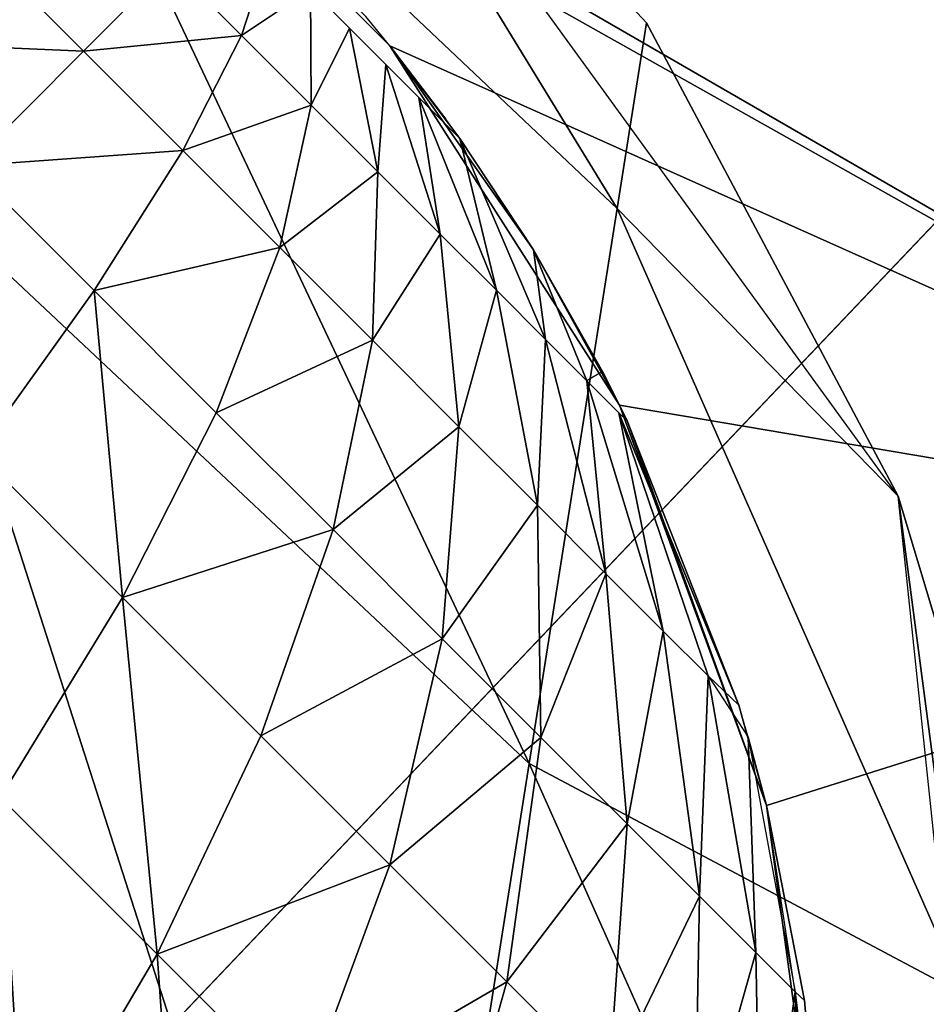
# Model space of a CAD drawing. Header units: millimetres. Extents: x 0 to 232, y 0 to 232.
# Tile 613 of 656: x 134.54 to 135.57, y 224.87 to 225.99. Entities that reach past the tile are written whole.
import ezdxf

# ---------------------------------------------------------------- set-up
doc = ezdxf.new("R2010")
doc.units = ezdxf.units.MM
doc.header["$LTSCALE"] = 25.4
doc.layers.get('0').update_dxf_attribs({"true_color": 0xff5454})

# ---------------------------------------------------------------- blocks, each defined once
blk = doc.blocks.new('WORKSHOP-C-6335.STL')
at = {"color": 0}
mesh = blk.add_polyface(dxfattribs=at)
corners = [(2.6499, 98.5523, 93.8177), (2.6499, 135.7677, 93.8177), (1.1477, 117.16, 93.8177), (7.1175, 80.4265, 93.8177), (6.1477, 117.16, 93.8177), (5.7628, 149.5545, 93.8177), (6.2817, 116.66, 93.8177), (6.6477, 116.294, 93.8177), (7.1477, 116.16, 93.8177), (14.4348, 63.2521, 93.8177), (7.6477, 116.294, 93.8177), (8.0137, 116.66, 93.8177), (8.1477, 117.16, 93.8177), (13.1477, 117.16, 93.8177), (14.6437, 99.5839, 93.8177), (24.4124, 47.4739, 93.8177), (19.0885, 82.5135, 93.8177), (26.3543, 66.4397, 93.8177), (36.7917, 33.5005, 93.8177), (36.232, 51.8251, 93.8177), (48.4376, 39.0901, 93.8177), (51.2522, 21.6939, 93.8177), (62.6198, 28.601, 93.8177), (67.4194, 12.3598, 93.8177), (78.3707, 20.6596, 93.8177), (84.8745, 5.7399, 93.8177), (82.2898, 12.0438, 93.8177), (82.1559, 12.5438, 93.8177), (82.6559, 11.6778, 93.8177), (83.1559, 11.5438, 93.8177), (83.6559, 11.6778, 93.8177), (84.0219, 12.0438, 93.8177), (84.1559, 12.5438, 93.8177), (7.1175, 153.8935, 93.8177), (6.2817, 117.66, 93.8177), (6.6477, 118.026, 93.8177), (7.1477, 118.16, 93.8177), (14.4348, 171.0679, 93.8177), (7.6477, 118.026, 93.8177), (8.0137, 117.66, 93.8177), (14.6437, 134.7361, 93.8177), (24.4124, 186.8461, 93.8177), (19.0885, 151.8065, 93.8177), (26.3543, 167.8803, 93.8177), (36.7917, 200.8195, 93.8177), (36.232, 182.4949, 93.8177), (48.4376, 195.2299, 93.8177), (47.4738, 209.9045, 93.8177), (51.2522, 212.6261, 93.8177), (57.1072, 202.0784, 93.8177), (67.4194, 221.9603, 93.8177), (62.6198, 205.719, 93.8177), (78.3707, 213.6605, 93.8177), (84.8745, 228.5801, 93.8177), (82.2898, 222.2762, 93.8177), (82.1559, 221.7762, 93.8177), (82.6559, 222.6422, 93.8177), (83.1559, 222.7762, 93.8177), (83.6559, 222.6422, 93.8177), (84.0219, 222.2762, 93.8177), (84.1559, 221.7762, 93.8177), (82.2898, 221.2762, 93.8177), (82.6559, 220.9102, 93.8177), (83.1559, 220.7762, 93.8177), (95.2371, 218.8257, 93.8177), (83.6559, 220.9102, 93.8177), (84.0219, 221.2762, 93.8177), (103.1655, 232.3142, 93.8177), (112.7338, 221.0663, 93.8177), (121.8186, 233.0659, 93.8177), (130.3576, 220.3176, 93.8177), (140.3507, 230.8157, 93.8177), (147.6013, 216.6013, 93.8177), (158.2819, 225.6219, 93.8177), (163.9689, 210.0243, 93.8177), (175.1477, 217.6189, 93.8177), (177.4092, 201.9217, 93.8177), (190.5114, 207.0142, 93.8177), (178.9896, 200.7757, 93.8177), (192.2312, 189.1216, 93.8177), (203.975, 194.0822, 93.8177), (203.3127, 175.3974, 93.8177), (205.1396, 181.8164, 93.8177), (205.2736, 181.3164, 93.8177), (211.9155, 159.9977, 93.8177), (205.6396, 180.9503, 93.8177), (206.1396, 180.8164, 93.8177), (206.6396, 180.9503, 93.8177), (207.0056, 181.3164, 93.8177), (207.1396, 181.8164, 93.8177), (203.975, 40.2378, 93.8177), (205.2736, 52.0036, 93.8177), (205.1396, 52.5036, 93.8177), (205.6396, 51.6376, 93.8177), (206.1396, 51.5036, 93.8177), (206.6396, 51.6376, 93.8177), (215.1898, 55.162, 93.8177), (207.0056, 52.0036, 93.8177), (207.1396, 52.5036, 93.8177), (211.9155, 74.3223, 93.8177), (214.4763, 80.5111, 93.8177), (217.7919, 90.9543, 93.8177), (223.8653, 71.6919, 93.8177), (220.7731, 108.3402, 93.8177), (220.7731, 125.9798, 93.8177), (206.6396, 182.6824, 93.8177), (215.1898, 179.158, 93.8177), (206.1396, 182.8164, 93.8177), (205.6396, 182.6824, 93.8177), (205.2736, 182.3164, 93.8177), (207.0056, 182.3164, 93.8177), (214.4763, 153.8089, 93.8177), (217.7919, 143.3657, 93.8177), (223.8653, 162.6281, 93.8177), (229.777, 89.3994, 93.8177), (229.777, 144.9206, 93.8177), (232.7716, 107.8259, 93.8177), (232.7716, 126.4941, 93.8177), (83.1559, 13.5438, 93.8177), (95.2371, 15.4942, 93.8177), (82.6559, 13.4098, 93.8177), (82.2898, 13.0438, 93.8177), (83.6559, 13.4098, 93.8177), (84.0219, 13.0438, 93.8177), (103.1655, 2.0058, 93.8177), (112.7338, 13.2537, 93.8177), (121.8186, 1.2541, 93.8177), (130.3576, 14.0023, 93.8177), (140.3507, 3.5043, 93.8177), (147.6013, 17.7187, 93.8177), (158.2819, 8.6981, 93.8177), (163.9689, 24.2957, 93.8177), (175.1477, 16.7011, 93.8177), (177.4092, 32.3983, 93.8177), (190.5114, 27.3058, 93.8177), (178.9896, 33.5443, 93.8177), (192.2312, 45.1984, 93.8177), (203.3127, 58.9226, 93.8177), (205.2736, 53.0036, 93.8177), (205.6396, 53.3696, 93.8177), (206.1396, 53.5036, 93.8177), (206.6396, 53.3696, 93.8177), (207.0056, 53.0036, 93.8177)]
mesh.append_faces([[corners[k] for k in face] for face in [(0, 1, 2), (115, 116, 117)]], dxfattribs={"vtx0": -1, "color": 0})
mesh.append_faces([[corners[k] for k in face] for face in [(1, 4, 5), (4, 3, 6), (6, 3, 7), (7, 3, 8), (8, 9, 10), (10, 9, 11), (11, 9, 12), (13, 9, 14), (14, 15, 16), (16, 15, 17), (17, 18, 19), (19, 18, 20), (20, 21, 22), (22, 23, 24), (26, 25, 28), (28, 25, 29), (29, 25, 30), (30, 25, 31), (31, 25, 32), (33, 36, 37), (37, 40, 41), (41, 43, 44), (44, 46, 47), (47, 46, 48), (48, 49, 50), (50, 52, 53), (54, 52, 55), (61, 52, 62), (62, 52, 63), (63, 64, 65), (65, 64, 66), (66, 64, 60), (53, 64, 67), (67, 68, 69), (69, 70, 71), (71, 72, 73), (73, 74, 75), (75, 76, 77), (77, 79, 80), (82, 81, 83), (83, 84, 85), (85, 84, 86), (86, 84, 87), (87, 84, 88), (88, 84, 89), (91, 90, 93), (93, 90, 94), (94, 90, 95), (95, 96, 97), (97, 96, 98), (99, 96, 100), (100, 96, 101), (101, 102, 103), (103, 102, 104), (80, 105, 106), (105, 80, 107), (107, 80, 108), (108, 80, 109), (109, 80, 82), (106, 112, 113), (113, 114, 115), (24, 118, 119), (118, 24, 120), (120, 24, 121), (121, 24, 27), (119, 124, 125), (125, 126, 127), (127, 128, 129), (129, 130, 131), (131, 132, 133), (133, 134, 135), (135, 134, 136), (136, 90, 137), (137, 138, 99)]], dxfattribs={"vtx0": -1, "vtx1": -1, "color": 0})
mesh.append_faces([[corners[k] for k in face] for face in [(1, 3, 4), (12, 9, 13), (24, 25, 26), (37, 12, 13), (53, 52, 54), (60, 64, 53), (80, 81, 82), (98, 96, 99), (106, 89, 84), (113, 104, 102), (119, 32, 25), (137, 90, 92)]], dxfattribs={"vtx0": -1, "vtx1": -1, "vtx2": -1, "color": 0})
mesh.append_faces([[corners[k] for k in face] for face in [(1, 0, 3), (8, 3, 9), (14, 9, 15), (17, 15, 18), (20, 18, 21), (22, 21, 23), (24, 23, 25), (24, 26, 27), (4, 33, 5), (33, 4, 34), (33, 34, 35), (33, 35, 36), (37, 36, 38), (37, 38, 39), (37, 39, 12), (37, 13, 40), (41, 40, 42), (41, 42, 43), (44, 43, 45), (44, 45, 46), (48, 46, 49), (50, 49, 51), (50, 51, 52), (53, 54, 56), (53, 56, 57), (53, 57, 58), (53, 58, 59), (53, 59, 60), (52, 61, 55), (63, 52, 64), (67, 64, 68), (69, 68, 70), (71, 70, 72), (73, 72, 74), (75, 74, 76), (77, 76, 78), (77, 78, 79), (80, 79, 81), (83, 81, 84), (90, 91, 92), (95, 90, 96), (101, 96, 102), (106, 105, 110), (106, 110, 89), (106, 84, 111), (106, 111, 112), (113, 112, 104), (113, 102, 114), (115, 114, 116), (119, 118, 122), (119, 122, 123), (119, 123, 32), (119, 25, 124), (125, 124, 126), (127, 126, 128), (129, 128, 130), (131, 130, 132), (133, 132, 134), (136, 134, 90), (137, 92, 138), (99, 138, 139), (99, 139, 140), (99, 140, 141), (99, 141, 142), (99, 142, 98)]], dxfattribs={"vtx0": -1, "vtx2": -1, "color": 0})
mesh = blk.add_polyface(dxfattribs=at)
corners = [(78.3707, 20.6596, 91.8178), (82.2898, 13.0438, 91.8178), (82.1559, 12.5438, 91.8178), (82.6559, 13.4098, 91.8178), (83.1559, 13.5438, 91.8178), (95.2371, 15.4942, 91.8178), (83.6559, 13.4098, 91.8178), (84.0219, 13.0438, 91.8178), (84.1559, 12.5438, 91.8178), (84.8745, 5.7399, 91.8178), (103.1655, 2.0058, 91.8178), (112.7338, 13.2537, 91.8178), (121.8186, 1.2541, 91.8178), (130.3576, 14.0023, 91.8178), (140.3507, 3.5043, 91.8178), (147.6013, 17.7187, 91.8178), (158.2819, 8.6981, 91.8178), (163.9689, 24.2957, 91.8178), (175.1477, 16.7011, 91.8178), (177.4092, 32.3983, 91.8178), (190.5114, 27.3058, 91.8178), (178.9896, 33.5443, 91.8178), (192.2312, 45.1984, 91.8178), (203.975, 40.2378, 91.8178), (203.3127, 58.9226, 91.8178), (205.1396, 52.5036, 91.8178), (205.2736, 53.0036, 91.8178), (211.9155, 74.3223, 91.8178), (205.6396, 53.3696, 91.8178), (206.1396, 53.5036, 91.8178), (206.6396, 53.3696, 91.8178), (207.0056, 53.0036, 91.8178), (207.1396, 52.5036, 91.8178), (203.975, 194.0822, 91.8178), (205.2736, 182.3164, 91.8178), (205.1396, 181.8164, 91.8178), (205.6396, 182.6824, 91.8178), (206.1396, 182.8164, 91.8178), (206.6396, 182.6824, 91.8178), (215.1898, 179.158, 91.8178), (207.0056, 182.3164, 91.8178), (207.1396, 181.8164, 91.8178), (211.9155, 159.9977, 91.8178), (214.4763, 153.8089, 91.8178), (217.7919, 143.3657, 91.8178), (223.8653, 162.6281, 91.8178), (220.7731, 125.9798, 91.8178), (220.7731, 108.3402, 91.8178), (206.6396, 51.6376, 91.8178), (215.1898, 55.162, 91.8178), (206.1396, 51.5036, 91.8178), (205.6396, 51.6376, 91.8178), (205.2736, 52.0036, 91.8178), (207.0056, 52.0036, 91.8178), (214.4763, 80.5111, 91.8178), (217.7919, 90.9543, 91.8178), (223.8653, 71.6919, 91.8178), (229.777, 144.9206, 91.8178), (229.777, 89.3994, 91.8178), (232.7716, 126.4941, 91.8178), (232.7716, 107.8259, 91.8178), (78.3707, 213.6605, 91.8178), (83.1559, 220.7762, 91.8178), (95.2371, 218.8257, 91.8178), (82.6559, 220.9102, 91.8178), (82.2898, 221.2762, 91.8178), (82.1559, 221.7762, 91.8178), (83.6559, 220.9102, 91.8178), (84.0219, 221.2762, 91.8178), (84.1559, 221.7762, 91.8178), (84.8745, 228.5801, 91.8178), (103.1655, 232.3142, 91.8178), (112.7338, 221.0663, 91.8178), (121.8186, 233.0659, 91.8178), (130.3576, 220.3176, 91.8178), (140.3507, 230.8157, 91.8178), (147.6013, 216.6013, 91.8178), (158.2819, 225.6219, 91.8178), (163.9689, 210.0243, 91.8178), (175.1477, 217.6189, 91.8178), (177.4092, 201.9217, 91.8178), (190.5114, 207.0142, 91.8178), (178.9896, 200.7757, 91.8178), (192.2312, 189.1216, 91.8178), (203.3127, 175.3974, 91.8178), (205.2736, 181.3164, 91.8178), (205.6396, 180.9503, 91.8178), (206.1396, 180.8164, 91.8178), (206.6396, 180.9503, 91.8178), (207.0056, 181.3164, 91.8178), (7.1175, 153.8935, 91.8178), (6.1477, 117.16, 91.8178), (5.7628, 149.5545, 91.8178), (6.2817, 117.66, 91.8178), (6.6477, 118.026, 91.8178), (7.1477, 118.16, 91.8178), (14.4348, 171.0679, 91.8178), (7.6477, 118.026, 91.8178), (8.0137, 117.66, 91.8178), (8.1477, 117.16, 91.8178), (13.1477, 117.16, 91.8178), (14.6437, 134.7361, 91.8178), (24.4124, 186.8461, 91.8178), (19.0885, 151.8065, 91.8178), (26.3543, 167.8803, 91.8178), (36.7917, 200.8195, 91.8178), (36.232, 182.4949, 91.8178), (48.4376, 195.2299, 91.8178), (47.4738, 209.9045, 91.8178), (51.2522, 212.6261, 91.8178), (57.1072, 202.0784, 91.8178), (67.4194, 221.9603, 91.8178), (62.6198, 205.719, 91.8178), (82.2898, 222.2762, 91.8178), (82.6559, 222.6422, 91.8178), (83.1559, 222.7762, 91.8178), (83.6559, 222.6422, 91.8178), (84.0219, 222.2762, 91.8178), (2.6499, 135.7677, 91.8178), (2.6499, 98.5523, 91.8178), (1.1477, 117.16, 91.8178), (7.1175, 80.4265, 91.8178), (6.2817, 116.66, 91.8178), (6.6477, 116.294, 91.8178), (7.1477, 116.16, 91.8178), (14.4348, 63.2521, 91.8178), (7.6477, 116.294, 91.8178), (8.0137, 116.66, 91.8178), (14.6437, 99.5839, 91.8178), (24.4124, 47.4739, 91.8178), (19.0885, 82.5135, 91.8178), (26.3543, 66.4397, 91.8178), (36.7917, 33.5005, 91.8178), (36.232, 51.8251, 91.8178), (48.4376, 39.0901, 91.8178), (51.2522, 21.6939, 91.8178), (62.6198, 28.601, 91.8178), (67.4194, 12.3598, 91.8178), (82.2898, 12.0438, 91.8178), (82.6559, 11.6778, 91.8178), (83.1559, 11.5438, 91.8178), (83.6559, 11.6778, 91.8178), (84.0219, 12.0438, 91.8178)]
mesh.append_faces([[corners[k] for k in face] for face in [(58, 59, 60), (118, 119, 120)]], dxfattribs={"vtx0": -1, "color": 0})
mesh.append_faces([[corners[k] for k in face] for face in [(1, 0, 3), (3, 0, 4), (4, 5, 6), (6, 5, 7), (7, 5, 8), (9, 5, 10), (10, 11, 12), (12, 13, 14), (14, 15, 16), (16, 17, 18), (18, 19, 20), (20, 22, 23), (25, 24, 26), (26, 27, 28), (28, 27, 29), (29, 27, 30), (30, 27, 31), (31, 27, 32), (34, 33, 36), (36, 33, 37), (37, 33, 38), (38, 39, 40), (40, 39, 41), (42, 39, 43), (43, 39, 44), (44, 45, 46), (46, 45, 47), (23, 48, 49), (48, 23, 50), (50, 23, 51), (51, 23, 52), (52, 23, 25), (49, 55, 56), (56, 57, 58), (61, 62, 63), (62, 61, 64), (64, 61, 65), (65, 61, 66), (63, 71, 72), (72, 73, 74), (74, 75, 76), (76, 77, 78), (78, 79, 80), (80, 81, 82), (82, 81, 83), (83, 33, 84), (84, 85, 42), (90, 91, 92), (91, 90, 93), (93, 90, 94), (94, 90, 95), (95, 96, 97), (97, 96, 98), (98, 96, 99), (100, 96, 101), (101, 102, 103), (103, 102, 104), (104, 105, 106), (106, 105, 107), (107, 109, 110), (110, 111, 112), (112, 111, 61), (113, 70, 114), (114, 70, 115), (115, 70, 116), (116, 70, 117), (117, 70, 69), (119, 91, 121), (121, 124, 125), (125, 128, 129), (129, 131, 132), (132, 134, 135), (135, 136, 137), (137, 0, 9), (138, 0, 2)]], dxfattribs={"vtx0": -1, "vtx1": -1, "color": 0})
mesh.append_faces([[corners[k] for k in face] for face in [(8, 5, 9), (23, 24, 25), (41, 39, 42), (49, 32, 27), (56, 47, 45), (63, 69, 70), (84, 33, 35), (99, 96, 100), (61, 70, 113), (119, 92, 91), (125, 99, 100), (9, 0, 138)]], dxfattribs={"vtx0": -1, "vtx1": -1, "vtx2": -1, "color": 0})
mesh.append_faces([[corners[k] for k in face] for face in [(0, 1, 2), (4, 0, 5), (10, 5, 11), (12, 11, 13), (14, 13, 15), (16, 15, 17), (18, 17, 19), (20, 19, 21), (20, 21, 22), (23, 22, 24), (26, 24, 27), (33, 34, 35), (38, 33, 39), (44, 39, 45), (49, 48, 53), (49, 53, 32), (49, 27, 54), (49, 54, 55), (56, 55, 47), (56, 45, 57), (58, 57, 59), (63, 62, 67), (63, 67, 68), (63, 68, 69), (63, 70, 71), (72, 71, 73), (74, 73, 75), (76, 75, 77), (78, 77, 79), (80, 79, 81), (83, 81, 33), (84, 35, 85), (42, 85, 86), (42, 86, 87), (42, 87, 88), (42, 88, 89), (42, 89, 41), (95, 90, 96), (101, 96, 102), (104, 102, 105), (107, 105, 108), (107, 108, 109), (110, 109, 111), (61, 111, 70), (61, 113, 66), (119, 118, 92), (121, 91, 122), (121, 122, 123), (121, 123, 124), (125, 124, 126), (125, 126, 127), (125, 127, 99), (125, 100, 128), (129, 128, 130), (129, 130, 131), (132, 131, 133), (132, 133, 134), (135, 134, 136), (137, 136, 0), (9, 138, 139), (9, 139, 140), (9, 140, 141), (9, 141, 142), (9, 142, 8)]], dxfattribs={"vtx0": -1, "vtx2": -1, "color": 0})
mesh = blk.add_polyface(dxfattribs=at)
corners = [(132.1102, 228.0511, 89.0178), (132.2046, 226.4661, 89.0178), (132.1129, 225.9883, 89.0178), (132.3969, 226.9131, 89.0178), (132.6807, 227.3082, 89.0178), (133.0429, 227.6331, 89.0178), (135.1774, 228.8729, 89.0178), (133.4664, 227.8726, 89.0178), (133.9315, 228.0154, 89.0178), (134.4164, 228.0549, 89.0178), (134.8985, 227.9892, 89.0178), (135.3552, 227.8214, 89.0178), (137.4227, 226.6276, 89.0178), (135.7652, 227.5594, 89.0178), (136.1092, 227.2154, 89.0178), (136.3712, 226.8054, 89.0178), (136.539, 226.3487, 89.0178), (136.6047, 225.8667, 89.0178), (131.2883, 224.9839, 89.0178), (132.4597, 224.5939, 89.0178), (133.5336, 222.7385, 89.0178), (132.2435, 225.0298, 89.0178), (132.1261, 225.502, 89.0178), (132.7645, 224.2147, 89.0178), (133.1437, 223.9099, 89.0178), (133.5796, 223.6937, 89.0178), (134.0518, 223.5763, 89.0178), (134.5381, 223.5631, 89.0178), (136.6009, 223.5603, 89.0178), (135.0159, 223.6548, 89.0178), (135.4629, 223.8471, 89.0178), (135.858, 224.1309, 89.0178), (136.1829, 224.4931, 89.0178), (136.4224, 224.9166, 89.0178), (136.5652, 225.3817, 89.0178)]
mesh.append_faces([[corners[k] for k in face] for face in [(1, 0, 3), (3, 0, 4), (4, 0, 5), (5, 6, 7), (7, 6, 8), (8, 6, 9), (9, 6, 10), (10, 6, 11), (11, 12, 13), (13, 12, 14), (14, 12, 15), (15, 12, 16), (16, 12, 17), (18, 19, 20), (19, 18, 21), (21, 18, 22), (22, 18, 2), (20, 27, 28), (28, 17, 12)]], dxfattribs={"vtx0": -1, "vtx1": -1, "color": 0})
mesh.append_faces([[corners[k] for k in face] for face in [(0, 1, 2), (5, 0, 6), (11, 6, 12), (2, 18, 0), (20, 19, 23), (20, 23, 24), (20, 24, 25), (20, 25, 26), (20, 26, 27), (28, 27, 29), (28, 29, 30), (28, 30, 31), (28, 31, 32), (28, 32, 33), (28, 33, 34), (28, 34, 17)]], dxfattribs={"vtx0": -1, "vtx2": -1, "color": 0})
mesh = blk.add_polyface(dxfattribs=at)
corners = [(135.1774, 228.8729, 91.8178), (137.4227, 226.6276, 89.0178), (135.1774, 228.8729, 89.0178), (137.4227, 226.6276, 91.8178)]
mesh.append_faces([[corners[k] for k in face] for face in [(0, 1, 2), (1, 0, 3)]], dxfattribs={"vtx0": -1, "color": 0})
mesh = blk.add_polyface(dxfattribs=at)
corners = [(135.647, 227.7124, 132.1829), (136.3686, 227.03, 132.1395), (135.9288, 227.7486, 126.6007)]
mesh.append_faces([[corners[k] for k in face] for face in [(0, 1, 2)]], dxfattribs={"color": 0})
mesh = blk.add_polyface(dxfattribs=at)
corners = [(135.9288, 227.7486, 93.8177), (136.4021, 227.2415, 126.6007), (136.6895, 226.7016, 93.8177)]
mesh.append_faces([[corners[k] for k in face] for face in [(0, 1, 2)]], dxfattribs={"color": 0})
mesh = blk.add_polyface(dxfattribs=at)
corners = [(135.9288, 227.7486, 126.6007), (136.4021, 227.2415, 126.6007), (135.9288, 227.7486, 93.8177)]
mesh.append_faces([[corners[k] for k in face] for face in [(0, 1, 2)]], dxfattribs={"color": 0})
mesh = blk.add_polyface(dxfattribs=at)
corners = [(135.9288, 227.7486, 126.6007), (136.3686, 227.03, 132.1395), (136.4021, 227.2415, 126.6007)]
mesh.append_faces([[corners[k] for k in face] for face in [(0, 1, 2)]], dxfattribs={"color": 0})
mesh = blk.add_polyface(dxfattribs=at)
corners = [(135.647, 227.7124, 132.1829), (136.2683, 226.3967, 137.6452), (136.3686, 227.03, 132.1395), (135.5459, 227.0742, 137.7319)]
mesh.append_faces([[corners[k] for k in face] for face in [(0, 1, 2), (1, 0, 3)]], dxfattribs={"vtx0": -1, "color": 0})
mesh = blk.add_polyface(dxfattribs=at)
corners = [(135.7652, 227.5594, 89.0178), (136.1092, 227.2154, 89.0178), (136.1092, 227.2154, 87.5178)]
mesh.append_faces([[corners[k] for k in face] for face in [(0, 1, 2)]], dxfattribs={"color": 0})
mesh = blk.add_polyface(dxfattribs=at)
corners = [(135.7652, 227.5594, 89.0178), (136.1092, 227.2154, 87.5178), (136.0816, 227.249, 87.5178)]
mesh.append_faces([[corners[k] for k in face] for face in [(0, 1, 2)]], dxfattribs={"color": 0})
mesh = blk.add_polyface(dxfattribs=at)
corners = [(135.6463, 227.3225, 86.7033), (135.8587, 227.3086, 86.9992), (135.7595, 227.2093, 86.6916), (135.7774, 227.3899, 87.0076)]
mesh.append_faces([[corners[k] for k in face] for face in [(0, 1, 2), (1, 0, 3)]], dxfattribs={"vtx0": -1, "color": 0})
mesh = blk.add_polyface(dxfattribs=at)
corners = [(135.8587, 227.3086, 86.9992), (135.972, 227.3268, 87.3291), (135.94, 227.2273, 87.0076), (135.9244, 227.3744, 87.3242)]
mesh.append_faces([[corners[k] for k in face] for face in [(0, 1, 2), (1, 0, 3)]], dxfattribs={"vtx0": -1, "color": 0})
mesh = blk.add_polyface(dxfattribs=at)
corners = [(135.4865, 227.2213, 86.4232), (135.7595, 227.2093, 86.6916), (135.629, 227.0787, 86.4084), (135.6463, 227.3225, 86.7033)]
mesh.append_faces([[corners[k] for k in face] for face in [(0, 1, 2), (1, 0, 3)]], dxfattribs={"vtx0": -1, "color": 0})
mesh = blk.add_polyface(dxfattribs=at)
corners = [(135.94, 227.2273, 87.0076), (136.0186, 227.2802, 87.3439), (136.0195, 227.1478, 87.0329), (135.972, 227.3268, 87.3291)]
mesh.append_faces([[corners[k] for k in face] for face in [(0, 1, 2), (1, 0, 3)]], dxfattribs={"vtx0": -1, "color": 0})
mesh = blk.add_polyface(dxfattribs=at)
corners = [(135.7595, 227.2093, 86.6916), (135.94, 227.2273, 87.0076), (135.8727, 227.0961, 86.7034), (135.8587, 227.3086, 86.9992)]
mesh.append_faces([[corners[k] for k in face] for face in [(0, 1, 2), (1, 0, 3)]], dxfattribs={"vtx0": -1, "color": 0})
mesh = blk.add_polyface(dxfattribs=at)
corners = [(136.0195, 227.1478, 87.0329), (136.0631, 227.2357, 87.3682), (136.0956, 227.0717, 87.0744), (136.0186, 227.2802, 87.3439)]
mesh.append_faces([[corners[k] for k in face] for face in [(0, 1, 2), (1, 0, 3)]], dxfattribs={"vtx0": -1, "color": 0})
mesh = blk.add_polyface(dxfattribs=at)
corners = [(136.4021, 227.2415, 126.6007), (136.3686, 227.03, 132.1395), (136.6895, 226.7016, 126.6007)]
mesh.append_faces([[corners[k] for k in face] for face in [(0, 1, 2)]], dxfattribs={"color": 0})
mesh = blk.add_polyface(dxfattribs=at)
corners = [(136.4021, 227.2415, 126.6007), (136.6895, 226.7016, 126.6007), (136.6895, 226.7016, 93.8177)]
mesh.append_faces([[corners[k] for k in face] for face in [(0, 1, 2)]], dxfattribs={"color": 0})
mesh = blk.add_polyface(dxfattribs=at)
corners = [(136.0956, 227.0717, 87.0744), (136.1046, 227.1942, 87.4015), (136.1665, 227.0007, 87.1312), (136.0631, 227.2357, 87.3682)]
mesh.append_faces([[corners[k] for k in face] for face in [(0, 1, 2), (1, 0, 3)]], dxfattribs={"vtx0": -1, "color": 0})
mesh = blk.add_polyface(dxfattribs=at)
corners = [(135.8727, 227.0961, 86.7034), (136.0195, 227.1478, 87.0329), (135.9834, 226.9854, 86.7386), (135.94, 227.2273, 87.0076)]
mesh.append_faces([[corners[k] for k in face] for face in [(0, 1, 2), (1, 0, 3)]], dxfattribs={"vtx0": -1, "color": 0})
mesh = blk.add_polyface(dxfattribs=at)
corners = [(135.629, 227.0787, 86.4084), (135.8727, 227.0961, 86.7034), (135.7716, 226.9362, 86.4233), (135.7595, 227.2093, 86.6916)]
mesh.append_faces([[corners[k] for k in face] for face in [(0, 1, 2), (1, 0, 3)]], dxfattribs={"vtx0": -1, "color": 0})
mesh = blk.add_polyface(dxfattribs=at)
corners = [(136.1092, 227.2154, 89.0178), (136.2731, 226.9828, 87.5178), (136.189, 227.1098, 87.5178)]
mesh.append_faces([[corners[k] for k in face] for face in [(0, 1, 2)]], dxfattribs={"color": 0})
mesh = blk.add_polyface(dxfattribs=at)
corners = [(136.1092, 227.2154, 89.0178), (136.3712, 226.8054, 89.0178), (136.2731, 226.9828, 87.5178)]
mesh.append_faces([[corners[k] for k in face] for face in [(0, 1, 2)]], dxfattribs={"color": 0})
mesh = blk.add_polyface(dxfattribs=at)
corners = [(136.1092, 227.2154, 89.0178), (136.189, 227.1098, 87.5178), (136.1732, 227.1318, 87.5178)]
mesh.append_faces([[corners[k] for k in face] for face in [(0, 1, 2)]], dxfattribs={"color": 0})
mesh = blk.add_polyface(dxfattribs=at)
corners = [(136.1092, 227.2154, 89.0178), (136.1732, 227.1318, 87.5178), (136.1092, 227.2154, 87.5178)]
mesh.append_faces([[corners[k] for k in face] for face in [(0, 1, 2)]], dxfattribs={"color": 0})
mesh = blk.add_polyface(dxfattribs=at)
corners = [(136.1665, 227.0007, 87.1312), (136.1423, 227.1565, 87.443), (136.2308, 226.9365, 87.2021), (136.1046, 227.1942, 87.4015)]
mesh.append_faces([[corners[k] for k in face] for face in [(0, 1, 2), (1, 0, 3)]], dxfattribs={"vtx0": -1, "color": 0})
mesh = blk.add_polyface(dxfattribs=at)
corners = [(136.1423, 227.1565, 87.443), (136.189, 227.1098, 87.5178), (136.2308, 226.9365, 87.2021)]
mesh.append_faces([[corners[k] for k in face] for face in [(0, 1, 2)]], dxfattribs={"color": 0})
mesh = blk.add_polyface(dxfattribs=at)
corners = [(135.9834, 226.9854, 86.7386), (136.0956, 227.0717, 87.0744), (136.0893, 226.8795, 86.7964), (136.0195, 227.1478, 87.0329)]
mesh.append_faces([[corners[k] for k in face] for face in [(0, 1, 2), (1, 0, 3)]], dxfattribs={"vtx0": -1, "color": 0})
mesh = blk.add_polyface(dxfattribs=at)
corners = [(136.189, 227.1098, 87.5178), (136.287, 226.8802, 87.2856), (136.2308, 226.9365, 87.2021)]
mesh.append_faces([[corners[k] for k in face] for face in [(0, 1, 2)]], dxfattribs={"color": 0})
mesh = blk.add_polyface(dxfattribs=at)
corners = [(136.189, 227.1098, 87.5178), (136.2731, 226.9828, 87.5178), (136.287, 226.8802, 87.2856)]
mesh.append_faces([[corners[k] for k in face] for face in [(0, 1, 2)]], dxfattribs={"color": 0})
mesh = blk.add_polyface(dxfattribs=at)
corners = [(135.7716, 226.9362, 86.4233), (135.9834, 226.9854, 86.7386), (135.911, 226.7967, 86.4676), (135.8727, 227.0961, 86.7034)]
mesh.append_faces([[corners[k] for k in face] for face in [(0, 1, 2), (1, 0, 3)]], dxfattribs={"vtx0": -1, "color": 0})
mesh = blk.add_polyface(dxfattribs=at)
corners = [(135.5459, 227.0742, 137.7319), (136.1018, 225.3455, 143.085), (136.2683, 226.3967, 137.6452), (135.3781, 226.0147, 143.2143)]
mesh.append_faces([[corners[k] for k in face] for face in [(0, 1, 2), (1, 0, 3)]], dxfattribs={"vtx0": -1, "color": 0})
mesh = blk.add_polyface(dxfattribs=at)
corners = [(135.629, 227.0787, 86.4084), (135.6389, 226.7511, 86.1734), (135.4702, 226.9198, 86.1557), (135.7716, 226.9362, 86.4233)]
mesh.append_faces([[corners[k] for k in face] for face in [(0, 1, 2), (1, 0, 3)]], dxfattribs={"vtx0": -1, "color": 0})
mesh = blk.add_polyface(dxfattribs=at)
corners = [(136.0893, 226.8795, 86.7964), (136.1665, 227.0007, 87.1312), (136.188, 226.7807, 86.8755), (136.0956, 227.0717, 87.0744)]
mesh.append_faces([[corners[k] for k in face] for face in [(0, 1, 2), (1, 0, 3)]], dxfattribs={"vtx0": -1, "color": 0})
mesh = blk.add_polyface(dxfattribs=at)
corners = [(136.7641, 226.1332, 132.0757), (136.2683, 226.3967, 137.6452), (136.665, 225.5072, 137.518), (136.3686, 227.03, 132.1395)]
mesh.append_faces([[corners[k] for k in face] for face in [(0, 1, 2), (1, 0, 3)]], dxfattribs={"vtx0": -1, "color": 0})
mesh = blk.add_polyface(dxfattribs=at)
corners = [(136.3686, 227.03, 132.1395), (136.7641, 226.1332, 132.0757), (136.6895, 226.7016, 126.6007)]
mesh.append_faces([[corners[k] for k in face] for face in [(0, 1, 2)]], dxfattribs={"color": 0})
mesh = blk.add_polyface(dxfattribs=at)
corners = [(136.188, 226.7807, 86.8755), (136.2308, 226.9365, 87.2021), (136.2775, 226.6912, 86.9742), (136.1665, 227.0007, 87.1312)]
mesh.append_faces([[corners[k] for k in face] for face in [(0, 1, 2), (1, 0, 3)]], dxfattribs={"vtx0": -1, "color": 0})
mesh = blk.add_polyface(dxfattribs=at)
corners = [(135.911, 226.7967, 86.4676), (136.0893, 226.8795, 86.7964), (136.0444, 226.6634, 86.5403), (135.9834, 226.9854, 86.7386)]
mesh.append_faces([[corners[k] for k in face] for face in [(0, 1, 2), (1, 0, 3)]], dxfattribs={"vtx0": -1, "color": 0})
mesh = blk.add_polyface(dxfattribs=at)
corners = [(136.2731, 226.9828, 87.5178), (136.3712, 226.8054, 89.0178), (136.3518, 226.8437, 87.5178)]
mesh.append_faces([[corners[k] for k in face] for face in [(0, 1, 2)]], dxfattribs={"color": 0})
mesh = blk.add_polyface(dxfattribs=at)
corners = [(136.2731, 226.9828, 87.5178), (136.334, 226.8333, 87.3798), (136.287, 226.8802, 87.2856)]
mesh.append_faces([[corners[k] for k in face] for face in [(0, 1, 2)]], dxfattribs={"color": 0})
mesh = blk.add_polyface(dxfattribs=at)
corners = [(136.2731, 226.9828, 87.5178), (136.3518, 226.8437, 87.5178), (136.334, 226.8333, 87.3798)]
mesh.append_faces([[corners[k] for k in face] for face in [(0, 1, 2)]], dxfattribs={"color": 0})
mesh = blk.add_polyface(dxfattribs=at)
corners = [(135.7716, 226.9362, 86.4233), (135.804, 226.586, 86.2258), (135.6389, 226.7511, 86.1734), (135.911, 226.7967, 86.4676)]
mesh.append_faces([[corners[k] for k in face] for face in [(0, 1, 2), (1, 0, 3)]], dxfattribs={"vtx0": -1, "color": 0})
mesh = blk.add_polyface(dxfattribs=at)
corners = [(136.2775, 226.6912, 86.9742), (136.287, 226.8802, 87.2856), (136.3558, 226.6129, 87.0903), (136.2308, 226.9365, 87.2021)]
mesh.append_faces([[corners[k] for k in face] for face in [(0, 1, 2), (1, 0, 3)]], dxfattribs={"vtx0": -1, "color": 0})
mesh = blk.add_polyface(dxfattribs=at)
corners = [(136.0444, 226.6634, 86.5403), (136.188, 226.7807, 86.8755), (136.1687, 226.539, 86.6399), (136.0893, 226.8795, 86.7964)]
mesh.append_faces([[corners[k] for k in face] for face in [(0, 1, 2), (1, 0, 3)]], dxfattribs={"vtx0": -1, "color": 0})
mesh = blk.add_polyface(dxfattribs=at)
corners = [(136.3558, 226.6129, 87.0903), (136.334, 226.8333, 87.3798), (136.4212, 226.5475, 87.2215), (136.287, 226.8802, 87.2856)]
mesh.append_faces([[corners[k] for k in face] for face in [(0, 1, 2), (1, 0, 3)]], dxfattribs={"vtx0": -1, "color": 0})
mesh = blk.add_polyface(dxfattribs=at)
corners = [(136.3518, 226.8437, 87.5178), (136.3712, 226.8054, 89.0178), (136.3799, 226.7877, 87.5178)]
mesh.append_faces([[corners[k] for k in face] for face in [(0, 1, 2)]], dxfattribs={"color": 0})
mesh = blk.add_polyface(dxfattribs=at)
corners = [(136.4212, 226.5475, 87.2215), (136.3707, 226.7966, 87.4827), (136.4723, 226.4965, 87.3648), (136.334, 226.8333, 87.3798)]
mesh.append_faces([[corners[k] for k in face] for face in [(0, 1, 2), (1, 0, 3)]], dxfattribs={"vtx0": -1, "color": 0})
mesh = blk.add_polyface(dxfattribs=at)
corners = [(136.3712, 226.8054, 89.0178), (136.539, 226.3487, 89.0178), (136.3799, 226.7877, 87.5178)]
mesh.append_faces([[corners[k] for k in face] for face in [(0, 1, 2)]], dxfattribs={"color": 0})
mesh = blk.add_polyface(dxfattribs=at)
corners = [(135.804, 226.586, 86.2258), (136.0444, 226.6634, 86.5403), (135.9619, 226.4282, 86.3119), (135.911, 226.7967, 86.4676)]
mesh.append_faces([[corners[k] for k in face] for face in [(0, 1, 2), (1, 0, 3)]], dxfattribs={"vtx0": -1, "color": 0})
mesh = blk.add_polyface(dxfattribs=at)
corners = [(136.3707, 226.7966, 87.4827), (136.5073, 226.4631, 87.5178), (136.4723, 226.4965, 87.3648)]
mesh.append_faces([[corners[k] for k in face] for face in [(0, 1, 2)]], dxfattribs={"color": 0})
mesh = blk.add_polyface(dxfattribs=at)
corners = [(136.3707, 226.7966, 87.4827), (136.3799, 226.7877, 87.5178), (136.5073, 226.4631, 87.5178)]
mesh.append_faces([[corners[k] for k in face] for face in [(0, 1, 2)]], dxfattribs={"color": 0})
mesh = blk.add_polyface(dxfattribs=at)
corners = [(136.1687, 226.539, 86.6399), (136.2775, 226.6912, 86.9742), (136.2815, 226.4263, 86.7642), (136.188, 226.7807, 86.8755)]
mesh.append_faces([[corners[k] for k in face] for face in [(0, 1, 2), (1, 0, 3)]], dxfattribs={"vtx0": -1, "color": 0})
mesh = blk.add_polyface(dxfattribs=at)
corners = [(136.3799, 226.7877, 87.5178), (136.539, 226.3487, 89.0178), (136.5073, 226.4631, 87.5178)]
mesh.append_faces([[corners[k] for k in face] for face in [(0, 1, 2)]], dxfattribs={"color": 0})
mesh = blk.add_polyface(dxfattribs=at)
corners = [(135.6389, 226.7511, 86.1734), (135.6648, 226.358, 86.0187), (135.4778, 226.545, 85.9593), (135.804, 226.586, 86.2258)]
mesh.append_faces([[corners[k] for k in face] for face in [(0, 1, 2), (1, 0, 3)]], dxfattribs={"vtx0": -1, "color": 0})
mesh = blk.add_polyface(dxfattribs=at)
corners = [(136.2815, 226.4263, 86.7642), (136.3558, 226.6129, 87.0903), (136.3801, 226.3277, 86.9106), (136.2775, 226.6912, 86.9742)]
mesh.append_faces([[corners[k] for k in face] for face in [(0, 1, 2), (1, 0, 3)]], dxfattribs={"vtx0": -1, "color": 0})
mesh = blk.add_polyface(dxfattribs=at)
corners = [(136.6895, 226.7016, 93.8177), (136.7973, 226.3423, 126.6007), (136.8247, 225.4146, 93.8177)]
mesh.append_faces([[corners[k] for k in face] for face in [(0, 1, 2)]], dxfattribs={"color": 0})
mesh = blk.add_polyface(dxfattribs=at)
corners = [(136.6895, 226.7016, 126.6007), (136.7973, 226.3423, 126.6007), (136.6895, 226.7016, 93.8177)]
mesh.append_faces([[corners[k] for k in face] for face in [(0, 1, 2)]], dxfattribs={"color": 0})
mesh = blk.add_polyface(dxfattribs=at)
corners = [(136.6895, 226.7016, 126.6007), (136.7641, 226.1332, 132.0757), (136.7973, 226.3423, 126.6007)]
mesh.append_faces([[corners[k] for k in face] for face in [(0, 1, 2)]], dxfattribs={"color": 0})
mesh = blk.add_polyface(dxfattribs=at)
corners = [(135.9619, 226.4282, 86.3119), (136.1687, 226.539, 86.6399), (136.1091, 226.2809, 86.4298), (136.0444, 226.6634, 86.5403)]
mesh.append_faces([[corners[k] for k in face] for face in [(0, 1, 2), (1, 0, 3)]], dxfattribs={"vtx0": -1, "color": 0})
mesh = blk.add_polyface(dxfattribs=at)
corners = [(137.4227, 226.6276, 89.0178), (136.6009, 223.5603, 91.8178), (136.6009, 223.5603, 89.0178), (137.4227, 226.6276, 91.8178)]
mesh.append_faces([[corners[k] for k in face] for face in [(0, 1, 2), (1, 0, 3)]], dxfattribs={"vtx0": -1, "color": 0})
mesh = blk.add_polyface(dxfattribs=at)
corners = [(136.3801, 226.3277, 86.9106), (136.4212, 226.5475, 87.2215), (136.4624, 226.2453, 87.0758), (136.3558, 226.6129, 87.0903)]
mesh.append_faces([[corners[k] for k in face] for face in [(0, 1, 2), (1, 0, 3)]], dxfattribs={"vtx0": -1, "color": 0})
mesh = blk.add_polyface(dxfattribs=at)
corners = [(135.804, 226.586, 86.2258), (135.8436, 226.1791, 86.1163), (135.6648, 226.358, 86.0187), (135.9619, 226.4282, 86.3119)]
mesh.append_faces([[corners[k] for k in face] for face in [(0, 1, 2), (1, 0, 3)]], dxfattribs={"vtx0": -1, "color": 0})
mesh = blk.add_polyface(dxfattribs=at)
corners = [(136.4624, 226.2453, 87.0758), (136.4723, 226.4965, 87.3648), (136.5268, 226.181, 87.2563), (136.4212, 226.5475, 87.2215)]
mesh.append_faces([[corners[k] for k in face] for face in [(0, 1, 2), (1, 0, 3)]], dxfattribs={"vtx0": -1, "color": 0})
mesh = blk.add_polyface(dxfattribs=at)
corners = [(136.1091, 226.2809, 86.4298), (136.2815, 226.4263, 86.7642), (136.2425, 226.1475, 86.577), (136.1687, 226.539, 86.6399)]
mesh.append_faces([[corners[k] for k in face] for face in [(0, 1, 2), (1, 0, 3)]], dxfattribs={"vtx0": -1, "color": 0})
mesh = blk.add_polyface(dxfattribs=at)
corners = [(136.4723, 226.4965, 87.3648), (136.5181, 226.4268, 87.5178), (136.5268, 226.181, 87.2563)]
mesh.append_faces([[corners[k] for k in face] for face in [(0, 1, 2)]], dxfattribs={"color": 0})
mesh = blk.add_polyface(dxfattribs=at)
corners = [(136.5073, 226.4631, 87.5178), (136.539, 226.3487, 89.0178), (136.5181, 226.4268, 87.5178)]
mesh.append_faces([[corners[k] for k in face] for face in [(0, 1, 2)]], dxfattribs={"color": 0})
mesh = blk.add_polyface(dxfattribs=at)
corners = [(135.8436, 226.1791, 86.1163), (136.1091, 226.2809, 86.4298), (136.0104, 226.0123, 86.2499), (135.9619, 226.4282, 86.3119)]
mesh.append_faces([[corners[k] for k in face] for face in [(0, 1, 2), (1, 0, 3)]], dxfattribs={"vtx0": -1, "color": 0})
mesh = blk.add_polyface(dxfattribs=at)
corners = [(136.2425, 226.1475, 86.577), (136.3801, 226.3277, 86.9106), (136.3592, 226.0308, 86.7502), (136.2815, 226.4263, 86.7642)]
mesh.append_faces([[corners[k] for k in face] for face in [(0, 1, 2), (1, 0, 3)]], dxfattribs={"vtx0": -1, "color": 0})
mesh = blk.add_polyface(dxfattribs=at)
corners = [(136.5181, 226.4268, 87.5178), (136.539, 226.3487, 89.0178), (136.539, 226.3487, 87.5178)]
mesh.append_faces([[corners[k] for k in face] for face in [(0, 1, 2)]], dxfattribs={"color": 0})
mesh = blk.add_polyface(dxfattribs=at)
corners = [(136.5181, 226.4268, 87.5178), (136.5717, 226.136, 87.4481), (136.5268, 226.181, 87.2563)]
mesh.append_faces([[corners[k] for k in face] for face in [(0, 1, 2)]], dxfattribs={"color": 0})
mesh = blk.add_polyface(dxfattribs=at)
corners = [(136.665, 225.5072, 137.518), (136.1018, 225.3455, 143.085), (136.5004, 224.4682, 142.8951), (136.2683, 226.3967, 137.6452)]
mesh.append_faces([[corners[k] for k in face] for face in [(0, 1, 2), (1, 0, 3)]], dxfattribs={"vtx0": -1, "color": 0})
mesh = blk.add_polyface(dxfattribs=at)
corners = [(135.6648, 226.358, 86.0187), (135.6922, 225.9217, 85.9578), (135.4964, 226.1176, 85.851), (135.8436, 226.1791, 86.1163)]
mesh.append_faces([[corners[k] for k in face] for face in [(0, 1, 2), (1, 0, 3)]], dxfattribs={"vtx0": -1, "color": 0})
mesh = blk.add_polyface(dxfattribs=at)
corners = [(136.539, 226.3487, 89.0178), (136.6047, 225.8667, 89.0178), (136.5826, 226.1261, 87.5178)]
mesh.append_faces([[corners[k] for k in face] for face in [(0, 1, 2)]], dxfattribs={"color": 0})
mesh = blk.add_polyface(dxfattribs=at)
corners = [(136.539, 226.3487, 89.0178), (136.5826, 226.1261, 87.5178), (136.539, 226.3487, 87.5178)]
mesh.append_faces([[corners[k] for k in face] for face in [(0, 1, 2)]], dxfattribs={"color": 0})
mesh = blk.add_polyface(dxfattribs=at)
corners = [(136.539, 226.3487, 87.5178), (136.5826, 226.1261, 87.5178), (136.5717, 226.136, 87.4481)]
mesh.append_faces([[corners[k] for k in face] for face in [(0, 1, 2)]], dxfattribs={"color": 0})
mesh = blk.add_polyface(dxfattribs=at)
corners = [(136.3592, 226.0308, 86.7502), (136.4624, 226.2453, 87.0758), (136.4567, 225.9333, 86.9457), (136.3801, 226.3277, 86.9106)]
mesh.append_faces([[corners[k] for k in face] for face in [(0, 1, 2), (1, 0, 3)]], dxfattribs={"vtx0": -1, "color": 0})
mesh = blk.add_polyface(dxfattribs=at)
corners = [(136.0104, 226.0123, 86.2499), (136.2425, 226.1475, 86.577), (136.1616, 225.8612, 86.4166), (136.1091, 226.2809, 86.4298)]
mesh.append_faces([[corners[k] for k in face] for face in [(0, 1, 2), (1, 0, 3)]], dxfattribs={"vtx0": -1, "color": 0})
mesh = blk.add_polyface(dxfattribs=at)
corners = [(136.4567, 225.9333, 86.9457), (136.5268, 226.181, 87.2563), (136.5329, 225.8571, 87.1594), (136.4624, 226.2453, 87.0758)]
mesh.append_faces([[corners[k] for k in face] for face in [(0, 1, 2), (1, 0, 3)]], dxfattribs={"vtx0": -1, "color": 0})
mesh = blk.add_polyface(dxfattribs=at)
corners = [(135.8436, 226.1791, 86.1163), (135.8749, 225.7391, 86.1041), (135.6922, 225.9217, 85.9578), (136.0104, 226.0123, 86.2499)]
mesh.append_faces([[corners[k] for k in face] for face in [(0, 1, 2), (1, 0, 3)]], dxfattribs={"vtx0": -1, "color": 0})
mesh = blk.add_polyface(dxfattribs=at)
corners = [(136.5329, 225.8571, 87.1594), (136.5717, 226.136, 87.4481), (136.5861, 225.8039, 87.3865), (136.5268, 226.181, 87.2563)]
mesh.append_faces([[corners[k] for k in face] for face in [(0, 1, 2), (1, 0, 3)]], dxfattribs={"vtx0": -1, "color": 0})
mesh = blk.add_polyface(dxfattribs=at)
corners = [(136.1616, 225.8612, 86.4166), (136.3592, 226.0308, 86.7502), (136.2938, 225.7289, 86.6128), (136.2425, 226.1475, 86.577)]
mesh.append_faces([[corners[k] for k in face] for face in [(0, 1, 2), (1, 0, 3)]], dxfattribs={"vtx0": -1, "color": 0})
mesh = blk.add_polyface(dxfattribs=at)
corners = [(136.5717, 226.136, 87.4481), (136.6047, 225.8667, 87.5178), (136.5861, 225.8039, 87.3865)]
mesh.append_faces([[corners[k] for k in face] for face in [(0, 1, 2)]], dxfattribs={"color": 0})
mesh = blk.add_polyface(dxfattribs=at)
corners = [(136.5717, 226.136, 87.4481), (136.5826, 226.1261, 87.5178), (136.6047, 225.8667, 87.5178)]
mesh.append_faces([[corners[k] for k in face] for face in [(0, 1, 2)]], dxfattribs={"color": 0})
mesh = blk.add_polyface(dxfattribs=at)
corners = [(136.7955, 225.2305, 132.007), (136.665, 225.5072, 137.518), (136.6976, 224.6124, 137.3811), (136.7641, 226.1332, 132.0757)]
mesh.append_faces([[corners[k] for k in face] for face in [(0, 1, 2), (1, 0, 3)]], dxfattribs={"vtx0": -1, "color": 0})
mesh = blk.add_polyface(dxfattribs=at)
corners = [(136.5826, 226.1261, 87.5178), (136.6047, 225.8667, 89.0178), (136.6047, 225.8667, 87.5178)]
mesh.append_faces([[corners[k] for k in face] for face in [(0, 1, 2)]], dxfattribs={"color": 0})

msp = doc.modelspace()

# ---------------------------------------------------------------- block references
at = {"color": 250, "true_color": 0x262626}
msp.add_blockref('WORKSHOP-C-6335.STL', (-1.1477, -1.2541, -85.5183), dxfattribs=at)

doc.saveas('drawing.dxf')
